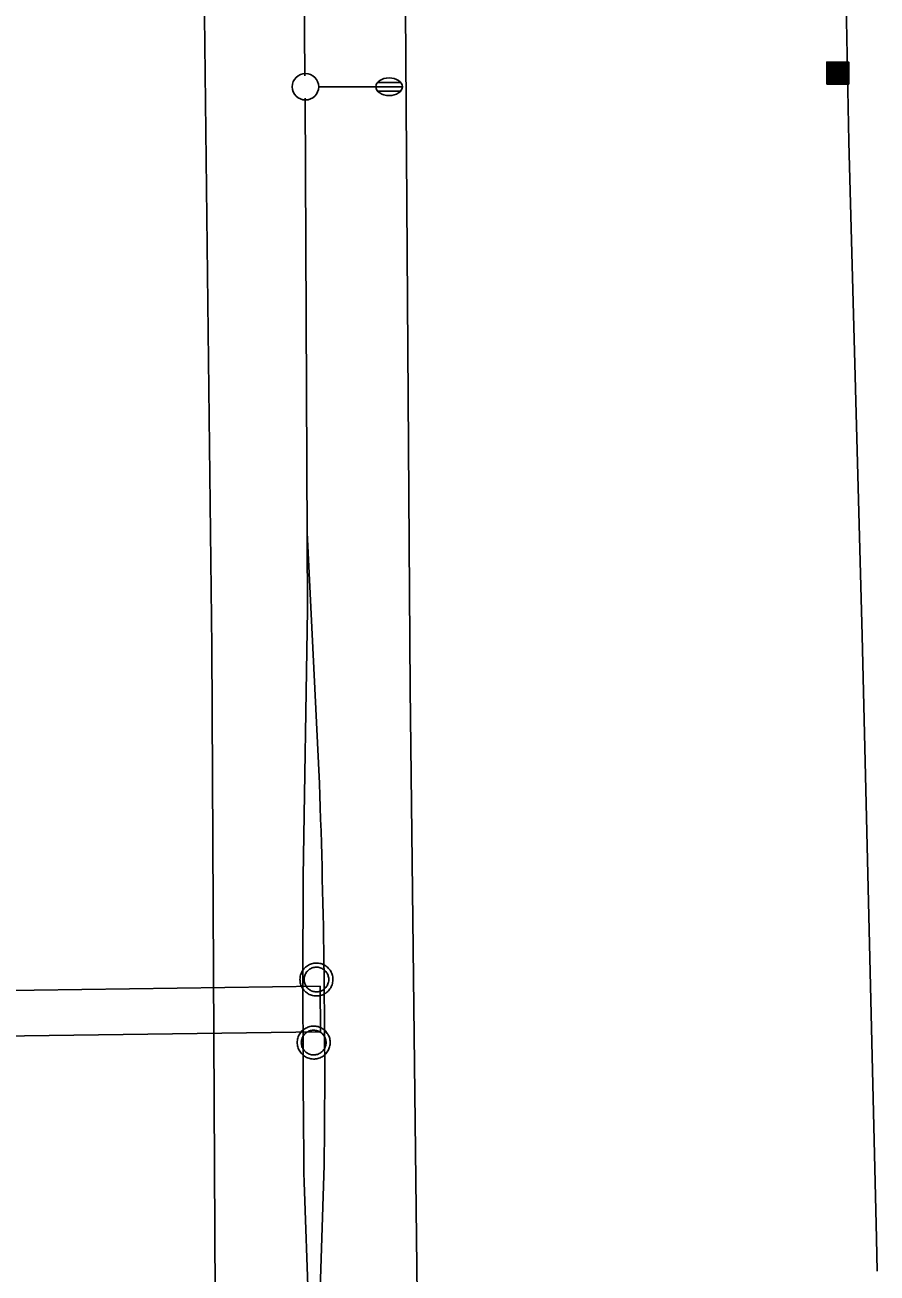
# Model space of a CAD drawing. Extents: x 2145380 to 2157287, y 139568 to 149130.
# Drawn here: x 2150806.3 to 2150903.1, y 141329.7 to 141471.5 of the extents above; entities that cross this region are included whole.
import ezdxf

# ---------------------------------------------------------------- set-up
doc = ezdxf.new("R2010")
doc.units = 0
for name, color, linetype in [('TOPO_Asphalt', 7, 'Continuous'), ('TOPO_Curb Back', 7, 'Continuous'), ('TOPO_Light Pole', 7, 'Continuous'), ('TOPO_Misc', 7, 'Continuous'), ('TOPO_Power Pole', 7, 'Continuous'), ('TOPO_Sign', 7, 'Continuous'), ('TOPO_Wall Freestanding', 7, 'Continuous')]:
    doc.layers.add(name, color=color, linetype=linetype)

# ---------------------------------------------------------------- blocks, each defined once
blk = doc.blocks.new('CB')
at = {"layer": 'TOPO_Misc'}
for p, q in [((-3.08, 2.99), (3.24, 2.99)), ((-3.08, 2.68), (3.24, 2.68)), ((-3.08, 2.36), (3.24, 2.36)), ((-3.08, 2.05), (3.24, 2.05)), ((-3.08, 1.73), (3.24, 1.73)), ((-3.08, 1.4), (3.24, 1.4)), ((-3.08, 1.1), (3.24, 1.1)), ((-3.08, 0.77), (3.24, 0.77)), ((-3.08, 0.46), (3.24, 0.46)), ((-3.08, 0.14), (3.24, 0.14)), ((-3.08, -0.17), (3.24, -0.17)), ((-3.08, -0.48), (3.24, -0.48)), ((-3.08, -0.8), (3.24, -0.8)), ((-3.08, -1.11), (3.26, -1.11)), ((-3.08, -1.43), (3.26, -1.43)), ((-3.08, -1.75), (3.26, -1.75)), ((-3.08, -2.07), (3.26, -2.07)), ((-3.08, -2.39), (3.26, -2.39)), ((-3.08, -2.7), (3.26, -2.7)), ((-3.08, -3.02), (3.26, -3.02))]:
    blk.add_line(p, q, dxfattribs=at)
blk.add_lwpolyline([(3.26, -3.29), (3.24, 3.05), (-3.09, 3.04), (-3.08, -3.3), (3.26, -3.29)], dxfattribs=at)
blk = doc.blocks.new('LP')
at = {"layer": 'TOPO_Light Pole'}
blk.add_line((3.81, 0), (20.32, 0), dxfattribs=at)
for points in [[(20.32, 0), (27.94, 0)], [(20.32, 0), (23.5, 0)], [(20.83, 1.27), (27.43, 1.27)], [(20.83, 1.27), (23.5, 1.27)], [(23.71, 1.27), (27.43, 1.27)], [(23.71, 0), (27.94, 0)], [(20.83, -1.27), (27.43, -1.27)], [(20.83, -1.27), (23.5, -1.27)], [(23.71, -1.27), (27.43, -1.27)]]:
    blk.add_lwpolyline(points, dxfattribs=at)
blk.add_circle((0, 0), 3.81, dxfattribs=at)
blk.add_ellipse((24.13, 0), major_axis=(3.81, 0), ratio=0.666667, dxfattribs=at)

msp = doc.modelspace()

# ---------------------------------------------------------------- linework, layer by layer
at = {"layer": 'TOPO_Asphalt'}
for points in [[(2150821.74, 142022.81), (2150822.6, 141924.11), (2150823.4, 141840.3), (2150824.46, 141743.43), (2150824.43, 141718.01), (2150825.36, 141619.27), (2150826.28, 141508.38), (2150827.55, 141400.88), (2150828.09, 141297.65), (2150829.48, 141180.83), (2150830.52, 141066.62), (2150831.25, 140944.43), (2150832.35, 140818.34), (2150832.8, 140757.25), (2150833.69, 140685.2), (2150834.1, 140611.06), (2150834.93, 140533.54), (2150835.64, 140459.77), (2150835.84, 140413.05), (2150836.06, 140385.7)], [(2150855.79, 140780.8), (2150855.13, 140862.42), (2150854.34, 140956.93), (2150853.48, 141064.08), (2150852.29, 141167.65), (2150851.31, 141287.82), (2150850.08, 141396.15), (2150849.15, 141528.47), (2150847.99, 141638.54), (2150847.39, 141719.39)]]:
    msp.add_lwpolyline(points, dxfattribs=at)
at = {"layer": 'TOPO_Curb Back'}
msp.add_lwpolyline([(2150903.1, 141329.97), (2150903.02, 141333.66), (2150901.41, 141402.18), (2150899.91, 141458.27), (2150898.58, 141527.23), (2150896.91, 141596.84), (2150895.8, 141673.08), (2150895.45, 141719.9)], dxfattribs=at)
at = {"layer": 'TOPO_Power Pole'}
for points in [[(2150837.55, 141363.09), (2150837.56, 141363.22), (2150837.57, 141363.35), (2150837.59, 141363.47), (2150837.63, 141363.6), (2150837.67, 141363.73), (2150837.72, 141363.85), (2150837.78, 141363.97), (2150837.84, 141364.09), (2150837.93, 141364.2), (2150838, 141364.3), (2150838.09, 141364.4), (2150838.19, 141364.49), (2150838.29, 141364.57), (2150838.4, 141364.65), (2150838.52, 141364.72), (2150838.64, 141364.78), (2150838.75, 141364.83), (2150838.88, 141364.87), (2150839.01, 141364.91), (2150839.14, 141364.93), (2150839.27, 141364.95), (2150839.4, 141364.95), (2150839.53, 141364.95), (2150839.66, 141364.94), (2150839.79, 141364.92), (2150839.92, 141364.89), (2150840.05, 141364.85), (2150840.17, 141364.8), (2150840.29, 141364.75), (2150840.41, 141364.68), (2150840.52, 141364.61), (2150840.62, 141364.53), (2150840.72, 141364.44), (2150840.81, 141364.35), (2150840.9, 141364.24), (2150840.97, 141364.13), (2150841.04, 141364.02), (2150841.11, 141363.91), (2150841.16, 141363.78), (2150841.21, 141363.66), (2150841.24, 141363.53), (2150841.27, 141363.4), (2150841.29, 141363.27), (2150841.29, 141363.14), (2150841.29, 141363.01), (2150841.29, 141362.88), (2150841.26, 141362.75), (2150841.24, 141362.62), (2150841.2, 141362.49), (2150841.15, 141362.37), (2150841.09, 141362.25), (2150841.04, 141362.13), (2150840.96, 141362.02), (2150840.88, 141361.91), (2150840.79, 141361.81), (2150840.7, 141361.72), (2150840.6, 141361.64), (2150840.49, 141361.55), (2150840.39, 141361.48), (2150840.27, 141361.42), (2150840.15, 141361.36), (2150840.03, 141361.31), (2150839.89, 141361.28), (2150839.77, 141361.25), (2150839.64, 141361.23), (2150839.51, 141361.22), (2150839.38, 141361.22), (2150839.25, 141361.23), (2150839.12, 141361.24), (2150838.99, 141361.27), (2150838.86, 141361.3), (2150838.74, 141361.35), (2150838.61, 141361.4), (2150838.49, 141361.47), (2150838.39, 141361.53), (2150838.28, 141361.61), (2150838.17, 141361.7), (2150838.08, 141361.79), (2150837.99, 141361.89), (2150837.91, 141362), (2150837.84, 141362.1), (2150837.77, 141362.21), (2150837.71, 141362.34), (2150837.66, 141362.46), (2150837.62, 141362.59), (2150837.59, 141362.71), (2150837.57, 141362.85), (2150837.56, 141362.98), (2150837.55, 141363.09)], [(2150838.02, 141363.09), (2150838.03, 141363.2), (2150838.04, 141363.31), (2150838.06, 141363.42), (2150838.1, 141363.53), (2150838.14, 141363.64), (2150838.19, 141363.75), (2150838.25, 141363.84), (2150838.31, 141363.94), (2150838.39, 141364.02), (2150838.47, 141364.1), (2150838.55, 141364.19), (2150838.65, 141364.25), (2150838.74, 141364.31), (2150838.85, 141364.36), (2150838.95, 141364.4), (2150839.06, 141364.44), (2150839.18, 141364.46), (2150839.29, 141364.49), (2150839.4, 141364.49), (2150839.51, 141364.49), (2150839.62, 141364.48), (2150839.74, 141364.45), (2150839.85, 141364.42), (2150839.95, 141364.38), (2150840.06, 141364.34), (2150840.16, 141364.28), (2150840.25, 141364.21), (2150840.35, 141364.14), (2150840.43, 141364.07), (2150840.5, 141363.98), (2150840.58, 141363.88), (2150840.64, 141363.79), (2150840.69, 141363.69), (2150840.74, 141363.58), (2150840.77, 141363.47), (2150840.8, 141363.36), (2150840.82, 141363.25), (2150840.83, 141363.14), (2150840.83, 141363.03), (2150840.82, 141362.92), (2150840.79, 141362.8), (2150840.77, 141362.69), (2150840.73, 141362.58), (2150840.69, 141362.48), (2150840.64, 141362.38), (2150840.57, 141362.28), (2150840.5, 141362.19), (2150840.42, 141362.1), (2150840.34, 141362.02), (2150840.25, 141361.95), (2150840.15, 141361.89), (2150840.06, 141361.83), (2150839.94, 141361.78), (2150839.84, 141361.75), (2150839.73, 141361.72), (2150839.62, 141361.7), (2150839.5, 141361.69), (2150839.4, 141361.69), (2150839.28, 141361.7), (2150839.17, 141361.71), (2150839.05, 141361.73), (2150838.94, 141361.77), (2150838.84, 141361.81), (2150838.74, 141361.86), (2150838.64, 141361.93), (2150838.55, 141362), (2150838.46, 141362.07), (2150838.38, 141362.15), (2150838.3, 141362.24), (2150838.24, 141362.34), (2150838.19, 141362.43), (2150838.14, 141362.54), (2150838.09, 141362.65), (2150838.06, 141362.76), (2150838.04, 141362.87), (2150838.03, 141362.98), (2150838.02, 141363.09)], [(2150837.24, 141355.92), (2150837.24, 141356.05), (2150837.26, 141356.19), (2150837.28, 141356.31), (2150837.32, 141356.44), (2150837.35, 141356.57), (2150837.4, 141356.69), (2150837.46, 141356.81), (2150837.53, 141356.93), (2150837.61, 141357.04), (2150837.69, 141357.14), (2150837.78, 141357.24), (2150837.87, 141357.33), (2150837.98, 141357.41), (2150838.09, 141357.49), (2150838.2, 141357.56), (2150838.32, 141357.61), (2150838.44, 141357.67), (2150838.56, 141357.71), (2150838.69, 141357.75), (2150838.83, 141357.77), (2150838.96, 141357.79), (2150839.09, 141357.79), (2150839.21, 141357.79), (2150839.35, 141357.78), (2150839.48, 141357.76), (2150839.6, 141357.73), (2150839.73, 141357.69), (2150839.85, 141357.64), (2150839.98, 141357.59), (2150840.09, 141357.52), (2150840.2, 141357.45), (2150840.3, 141357.37), (2150840.4, 141357.28), (2150840.5, 141357.18), (2150840.58, 141357.08), (2150840.66, 141356.97), (2150840.73, 141356.86), (2150840.8, 141356.74), (2150840.85, 141356.62), (2150840.89, 141356.49), (2150840.93, 141356.37), (2150840.96, 141356.24), (2150840.97, 141356.11), (2150840.98, 141355.97), (2150840.98, 141355.85), (2150840.97, 141355.72), (2150840.95, 141355.59), (2150840.92, 141355.45), (2150840.88, 141355.33), (2150840.84, 141355.2), (2150840.78, 141355.09), (2150840.72, 141354.97), (2150840.65, 141354.86), (2150840.57, 141354.75), (2150840.48, 141354.65), (2150840.39, 141354.55), (2150840.29, 141354.47), (2150840.18, 141354.39), (2150840.07, 141354.32), (2150839.95, 141354.25), (2150839.84, 141354.2), (2150839.71, 141354.15), (2150839.58, 141354.11), (2150839.45, 141354.09), (2150839.32, 141354.06), (2150839.19, 141354.05), (2150839.07, 141354.05), (2150838.94, 141354.06), (2150838.8, 141354.08), (2150838.67, 141354.11), (2150838.55, 141354.14), (2150838.42, 141354.19), (2150838.3, 141354.24), (2150838.18, 141354.3), (2150838.07, 141354.37), (2150837.96, 141354.45), (2150837.86, 141354.53), (2150837.76, 141354.63), (2150837.68, 141354.72), (2150837.6, 141354.83), (2150837.52, 141354.94), (2150837.45, 141355.05), (2150837.4, 141355.18), (2150837.35, 141355.3), (2150837.31, 141355.43), (2150837.28, 141355.55), (2150837.26, 141355.68), (2150837.24, 141355.81), (2150837.24, 141355.92)], [(2150837.7, 141355.92), (2150837.71, 141356.03), (2150837.73, 141356.15), (2150837.75, 141356.26), (2150837.79, 141356.37), (2150837.82, 141356.48), (2150837.87, 141356.58), (2150837.93, 141356.68), (2150838, 141356.77), (2150838.07, 141356.86), (2150838.15, 141356.94), (2150838.24, 141357.02), (2150838.34, 141357.09), (2150838.43, 141357.14), (2150838.53, 141357.2), (2150838.64, 141357.24), (2150838.75, 141357.28), (2150838.86, 141357.3), (2150838.97, 141357.32), (2150839.09, 141357.32), (2150839.2, 141357.32), (2150839.31, 141357.31), (2150839.43, 141357.29), (2150839.54, 141357.26), (2150839.64, 141357.22), (2150839.75, 141357.18), (2150839.84, 141357.12), (2150839.94, 141357.05), (2150840.03, 141356.98), (2150840.11, 141356.9), (2150840.19, 141356.82), (2150840.26, 141356.72), (2150840.32, 141356.63), (2150840.38, 141356.52), (2150840.42, 141356.42), (2150840.46, 141356.31), (2150840.49, 141356.2), (2150840.5, 141356.09), (2150840.51, 141355.97), (2150840.51, 141355.86), (2150840.5, 141355.75), (2150840.48, 141355.64), (2150840.46, 141355.53), (2150840.41, 141355.42), (2150840.37, 141355.31), (2150840.32, 141355.21), (2150840.25, 141355.12), (2150840.19, 141355.02), (2150840.11, 141354.94), (2150840.03, 141354.86), (2150839.93, 141354.79), (2150839.84, 141354.73), (2150839.74, 141354.67), (2150839.63, 141354.62), (2150839.53, 141354.58), (2150839.41, 141354.55), (2150839.3, 141354.53), (2150839.18, 141354.52), (2150839.08, 141354.52), (2150838.96, 141354.53), (2150838.85, 141354.54), (2150838.74, 141354.57), (2150838.63, 141354.6), (2150838.53, 141354.65), (2150838.42, 141354.7), (2150838.33, 141354.77), (2150838.23, 141354.83), (2150838.15, 141354.9), (2150838.06, 141354.99), (2150837.99, 141355.08), (2150837.92, 141355.18), (2150837.87, 141355.27), (2150837.82, 141355.37), (2150837.78, 141355.48), (2150837.75, 141355.59), (2150837.73, 141355.7), (2150837.71, 141355.82), (2150837.7, 141355.92)]]:
    msp.add_lwpolyline(points, dxfattribs=at)
at = {"layer": 'TOPO_Sign'}
msp.add_lwpolyline([(2150839.83, 141362.32), (2150758.58, 141361.21), (2150758.65, 141356.05), (2150839.9, 141357.16)], close=True, dxfattribs=at)
at = {"layer": 'TOPO_Wall Freestanding'}
for points in [[(2150836.32, 141669.77), (2150837.07, 141600.97), (2150838.1, 141465.76)], [(2150838.15, 141463.22), (2150838.4, 141405.1), (2150837.92, 141374.8)], [(2150838.36, 141413.86), (2150839.76, 141385.36)], [(2150840.3, 141342), (2150839.15, 141306.62)], [(2150838.01, 141340.06), (2150839.02, 141312.2), (2150839.49, 141292), (2150839.84, 141264.89)]]:
    msp.add_lwpolyline(points, dxfattribs=at)
for centre, radius, start, end in [((2149929.18, 141352.36), 911.18, 359.34855, 2.07572), ((2153053.38, 141363.51), 2215.49, 179.70789, 180.60656)]:
    msp.add_arc(centre, radius, start, end, dxfattribs=at)

# ---------------------------------------------------------------- block references
at = {"layer": 'TOPO_Light Pole', "xscale": 0.39370000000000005, "yscale": 0.3937000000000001}
msp.add_blockref('LP', (2150838.18, 141464.51), dxfattribs=at)
at = {"layer": 'TOPO_Misc', "xscale": 0.39370000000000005, "yscale": 0.3937000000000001}
msp.add_blockref('CB', (2150898.61, 141466.11), dxfattribs=at)

doc.saveas('drawing.dxf')
